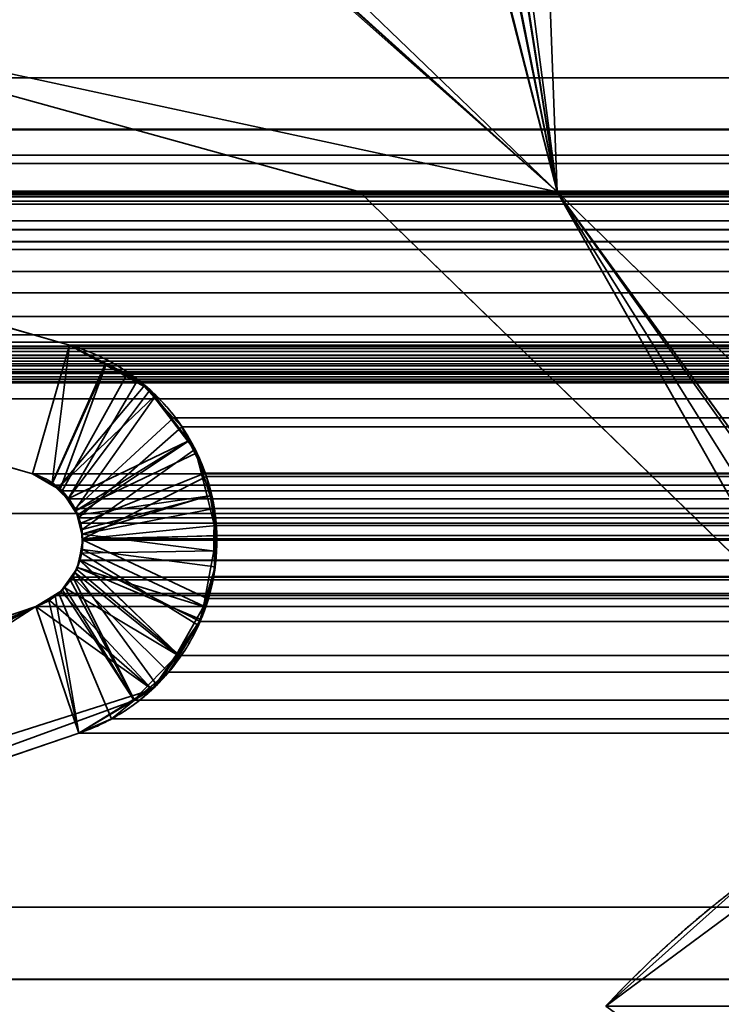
# Model space of a CAD drawing. Header units: millimetres. Extents: x -625 to 3725, y -115 to 86.
# Tile 570 of 656: x 2492.59 to 2495.65, y 0.61 to 4.9. Entities that reach past the tile are written whole.
import ezdxf

# ---------------------------------------------------------------- set-up
doc = ezdxf.new("R2010")
doc.units = ezdxf.units.MM
doc.layers.add('151', color=7, linetype='Continuous', true_color=0xffffff)

# ---------------------------------------------------------------- blocks, each defined once
blk = doc.blocks.new('UG_SURFACE_003')
at = {"layer": '151', "color": 252, "linetype": 'Continuous', "lineweight": 35}
for points in [[(3724.9999, -14, 2237), (3724.9999, 86, 2237), (2275.0001, 86, 2237), (2275.0001, -14, 2237)], [(2425, -14, 2086.9999), (2425, 86, 2086.9999), (3575, 86, 2086.9999), (3575, -14, 2086.9999)]]:
    blk.add_3dface(points, dxfattribs=at)
blk = doc.blocks.new('UG_SURFACE_113')
at = {"layer": '151', "color": 46, "linetype": 'Continuous', "lineweight": 35}
for points in [[(2493.2828, 5.6276, 2016.7172), (2493.1927, 5.6515, 2016.8073), (2490.9999, 5, 2019.0001), (2494.9322, 4.15, 2015.0678)], [(2494.9322, 4.15, -3), (2490.9999, 5, -3), (2493.2711, 5.6154, -3), (2493.2811, 5.6137, -3)], [(2493.2811, 5.6137, -3), (2493.4409, 5.5858, -3), (2494.9322, 4.15, -3)], [(2494.9322, 4.15, 2015.0678), (2493.4409, 5.5858, 2016.5591), (2493.2828, 5.6276, 2016.7172)], [(2494.9322, 4.15, -3), (2493.4409, 5.5858, -3), (2494.4837, 5.5858, -3), (2494.5683, 5.568, -3)], [(2494.5681, 5.5634, 2015.4319), (2494.4837, 5.5858, 2015.5163), (2493.4409, 5.5858, 2016.5591), (2494.9322, 4.15, 2015.0678)], [(2494.9322, 4.15, 2015.0678), (2494.6537, 5.5287, 2015.3463), (2494.6344, 5.5458, 2015.3656), (2494.5681, 5.5634, 2015.4319)], [(2494.5683, 5.568, -3), (2494.6058, 5.5602, -3), (2494.6518, 5.5273, -3), (2494.9322, 4.15, -3)], [(2494.6597, 5.5234, 2015.3403), (2494.6537, 5.5287, 2015.3463), (2494.9322, 4.15, 2015.0678)], [(2494.9322, 4.15, -3), (2494.6518, 5.5273, -3), (2494.658, 5.5228, -3)], [(2494.658, 5.5228, -3), (2494.7071, 5.4876, -3), (2494.7233, 5.4601, -3), (2494.9322, 4.15, -3)], [(2494.7274, 5.4622, 2015.2726), (2494.7255, 5.4655, 2015.2745), (2494.6597, 5.5234, 2015.3403), (2494.9322, 4.15, 2015.0678)], [(2494.7233, 5.4601, -3), (2494.7705, 5.3804, -3), (2494.9, 5, -3), (2494.9322, 4.15, -3)], [(2494.9322, 4.15, 2015.0678), (2494.9, 5, 2015.1), (2494.7705, 5.3804, 2015.2295), (2494.7274, 5.4622, 2015.2726)], [(2490.9999, 5, -3), (2494.0708, 4.15, -3), (2491.3919, 4.15, -3), (2488.7531, 4.6468, -3)], [(2488.7531, 4.6468, 2021.2469), (2491.3919, 4.15, 2018.6081), (2494.0708, 4.15, 2015.9292), (2490.9999, 5, 2019.0001)], [(2490.9999, 5, -3), (2494.9322, 4.15, -3), (2494.0708, 4.15, -3)], [(2494.0708, 4.15, 2015.9292), (2494.9322, 4.15, 2015.0678), (2490.9999, 5, 2019.0001)], [(2494.9, 5, -3), (2499.0001, 5, -3), (2498.1999, 4.15, -3), (2494.9322, 4.15, -3)], [(2494.9322, 4.15, 2015.0678), (2498.1999, 4.15, 2011.8001), (2499.0001, 5, 2010.9999), (2494.9, 5, 2015.1)], [(2492.6481, 2.9237, -3), (2488.4176, 4.1368, -3), (2488.7531, 4.6468, -3), (2492.8088, 3.4839, -3)], [(2492.8088, 3.4839, 2017.1912), (2488.7531, 4.6468, 2021.2469), (2488.4176, 4.1368, 2021.5824), (2492.6481, 2.9237, 2017.3519)], [(2492.8088, 3.4839, -3), (2488.7531, 4.6468, -3), (2488.7531, 4.6468, 2021.2469), (2492.8088, 3.4839, 2017.1912)], [(2488.4176, 4.1368, -3), (2492.6481, 2.9237, -3), (2492.6481, 2.9237, 2017.3519), (2488.4176, 4.1368, 2021.5824)], [(2494.0708, 4.15, 2015.9292), (2491.3919, 4.15, 2018.6081), (2491.3919, 4.15, -3), (2494.0708, 4.15, -3)], [(2495.9822, 2.2939, -3), (2494.0708, 4.15, -3), (2494.9322, 4.15, -3)], [(2494.9322, 4.15, 2015.0678), (2494.0708, 4.15, 2015.9292), (2495.9822, 2.2939, 2014.0178)], [(2494.0708, 4.15, -3), (2495.9822, 2.2939, -3), (2495.9822, 2.2939, 2014.0178), (2494.0708, 4.15, 2015.9292)], [(2494.9322, 4.15, -3), (2496.4602, 2.009, -3), (2496.2044, 2.1235, -3), (2495.9822, 2.2939, -3)], [(2494.9322, 4.15, -3), (2497.3519, 1.8, -3), (2496.536, 1.9674, -3), (2496.52, 1.9761, -3)], [(2496.52, 1.9761, -3), (2496.4602, 2.009, -3), (2494.9322, 4.15, -3)], [(2494.9322, 4.15, 2015.0678), (2496.4602, 2.009, 2013.5398), (2496.5198, 1.9737, 2013.4802)], [(2495.9822, 2.2939, 2014.0178), (2496.2044, 2.1235, 2013.7956), (2496.4602, 2.009, 2013.5398), (2494.9322, 4.15, 2015.0678)], [(2496.5198, 1.9737, 2013.4802), (2496.5463, 1.9581, 2013.4537), (2497.3519, 1.8, 2012.6481), (2494.9322, 4.15, 2015.0678)], [(2494.9322, 4.15, 2015.0678), (2494.9322, 4.15, -3), (2498.1999, 4.15, -3), (2498.1999, 4.15, 2011.8001)], [(2494.9322, 4.15, 2015.0678), (2497.3519, 1.8, 2012.6481), (2497.3519, 1.8, -3), (2494.9322, 4.15, -3)], [(2492.7318, 2.8791, -3), (2492.6481, 2.9237, -3), (2492.8088, 3.4839, -3), (2492.9636, 3.4012, -3)], [(2492.9667, 3.396, 2017.0333), (2492.8088, 3.4839, 2017.1912), (2492.6481, 2.9237, 2017.3519), (2492.7323, 2.8769, 2017.2677)], [(2492.8088, 3.4839, -3), (2492.8088, 3.4839, 2017.1912), (2492.9667, 3.396, 2017.0333)], [(2492.9667, 3.396, 2017.0333), (2492.9636, 3.4012, -3), (2492.8088, 3.4839, -3)], [(2492.9636, 3.4012, -3), (2493.1364, 3.3089, -3), (2492.7602, 2.8639, -3), (2492.7318, 2.8791, -3)], [(2492.7323, 2.8769, 2017.2677), (2492.768, 2.8569, 2017.2319), (2492.9667, 3.396, 2017.0333)], [(2493.1595, 3.2886, 2016.8405), (2492.9667, 3.396, 2017.0333), (2492.768, 2.8569, 2017.2319), (2492.8014, 2.8132, 2017.1986)], [(2492.9636, 3.4012, -3), (2492.9667, 3.396, 2017.0333), (2493.1595, 3.2886, 2016.8405)], [(2493.1595, 3.2886, 2016.8405), (2493.1364, 3.3089, -3), (2492.9636, 3.4012, -3)], [(2492.7602, 2.8639, -3), (2493.1364, 3.3089, -3), (2493.1757, 3.2581, -3)], [(2493.1595, 3.2886, 2016.8405), (2493.1757, 3.2581, -3), (2493.1364, 3.3089, -3)], [(2492.799, 2.8136, -3), (2492.7602, 2.8639, -3), (2493.1757, 3.2581, -3), (2493.324, 3.066, -3)], [(2492.8014, 2.8132, 2017.1986), (2492.835, 2.7689, 2017.1649), (2493.1815, 3.26, 2016.8188), (2493.1595, 3.2886, 2016.8405)], [(2493.3288, 3.0663, 2016.6712), (2493.1815, 3.26, 2016.8188), (2492.835, 2.7689, 2017.1649), (2492.8436, 2.7428, 2017.1564)], [(2493.1595, 3.2886, 2016.8405), (2493.1815, 3.26, 2016.8188), (2493.1757, 3.2581, -3)], [(2493.1757, 3.2581, -3), (2493.1815, 3.26, 2016.8188), (2493.3288, 3.0663, 2016.6712)], [(2493.3288, 3.0663, 2016.6712), (2493.324, 3.066, -3), (2493.1757, 3.2581, -3)], [(2493.324, 3.066, -3), (2492.8379, 2.7634, -3), (2492.799, 2.8136, -3)], [(2493.324, 3.066, -3), (2493.3634, 3.0151, -3), (2492.8379, 2.7634, -3)], [(2493.3555, 3.0312, 2016.6445), (2493.3288, 3.0663, 2016.6712), (2492.8436, 2.7428, 2017.1564), (2492.8639, 2.6803, 2017.1361)], [(2493.324, 3.066, -3), (2493.3288, 3.0663, 2016.6712), (2493.3555, 3.0312, 2016.6445)], [(2493.3555, 3.0312, 2016.6445), (2493.3634, 3.0151, -3), (2493.324, 3.066, -3)], [(2492.8427, 2.7436, -3), (2492.8379, 2.7634, -3), (2493.3634, 3.0151, -3), (2493.4087, 2.8264, -3)], [(2492.8639, 2.6803, 2017.1361), (2493.4216, 2.827, 2016.5784), (2493.3555, 3.0312, 2016.6445)], [(2493.3555, 3.0312, 2016.6445), (2493.4087, 2.8264, -3), (2493.3634, 3.0151, -3)], [(2493.3555, 3.0312, 2016.6445), (2493.4216, 2.827, 2016.5784), (2493.4087, 2.8264, -3)], [(2492.6481, 2.9237, -3), (2492.7318, 2.8791, -3), (2492.7323, 2.8769, 2017.2677)], [(2492.7323, 2.8769, 2017.2677), (2492.6481, 2.9237, 2017.3519), (2492.6481, 2.9237, -3)], [(2492.7318, 2.8791, -3), (2492.7602, 2.8639, -3), (2492.8014, 2.8132, 2017.1986)], [(2492.8014, 2.8132, 2017.1986), (2492.768, 2.8569, 2017.2319), (2492.7318, 2.8791, -3)], [(2492.768, 2.8569, 2017.2319), (2492.7323, 2.8769, 2017.2677), (2492.7318, 2.8791, -3)], [(2492.7602, 2.8639, -3), (2492.799, 2.8136, -3), (2492.8014, 2.8132, 2017.1986)], [(2492.799, 2.8136, -3), (2492.8379, 2.7634, -3), (2492.8436, 2.7428, 2017.1564)], [(2492.8436, 2.7428, 2017.1564), (2492.835, 2.7689, 2017.1649), (2492.799, 2.8136, -3)], [(2492.835, 2.7689, 2017.1649), (2492.8014, 2.8132, 2017.1986), (2492.799, 2.8136, -3)], [(2492.8625, 2.6606, -3), (2492.8427, 2.7436, -3), (2493.4087, 2.8264, -3)], [(2493.4087, 2.8264, -3), (2493.4502, 2.654, -3), (2492.8675, 2.6398, -3), (2492.8625, 2.6606, -3)], [(2493.4392, 2.7724, 2016.5608), (2493.4216, 2.827, 2016.5784), (2492.8639, 2.6803, 2017.1361), (2492.8641, 2.6614, 2017.1359)], [(2493.4502, 2.654, -3), (2493.4087, 2.8264, -3), (2493.4216, 2.827, 2016.5784)], [(2493.4502, 2.654, -3), (2493.4216, 2.827, 2016.5784), (2493.4392, 2.7724, 2016.5608)], [(2492.8379, 2.7634, -3), (2492.8427, 2.7436, -3), (2492.8436, 2.7428, 2017.1564)], [(2492.8427, 2.7436, -3), (2492.8625, 2.6606, -3), (2492.8641, 2.6614, 2017.1359)], [(2492.8641, 2.6614, 2017.1359), (2492.8639, 2.6803, 2017.1361), (2492.8427, 2.7436, -3)], [(2492.8639, 2.6803, 2017.1361), (2492.8436, 2.7428, 2017.1564), (2492.8427, 2.7436, -3)], [(2492.8641, 2.6614, 2017.1359), (2493.4421, 2.5862, 2016.5579), (2493.4392, 2.7724, 2016.5608)], [(2493.4392, 2.7724, 2016.5608), (2493.4378, 2.5886, -3), (2493.4502, 2.654, -3)], [(2493.4392, 2.7724, 2016.5608), (2493.4421, 2.5862, 2016.5579), (2493.4378, 2.5886, -3)], [(2492.8651, 2.5937, 2017.1349), (2492.8641, 2.6614, 2017.1359), (2492.8625, 2.6606, -3)], [(2492.8651, 2.5937, 2017.1349), (2492.8625, 2.6606, -3), (2492.8675, 2.6398, -3)], [(2492.8641, 2.6614, 2017.1359), (2492.8651, 2.5937, 2017.1349), (2493.443, 2.519, 2016.557), (2493.4421, 2.5862, 2016.5579)], [(2492.856, 2.5787, -3), (2492.8675, 2.6398, -3), (2493.4502, 2.654, -3), (2493.4378, 2.5886, -3)], [(2492.8675, 2.6398, -3), (2492.856, 2.5787, -3), (2492.8608, 2.5785, 2017.1392)], [(2492.8675, 2.6398, -3), (2492.8608, 2.5785, 2017.1392), (2492.8651, 2.5937, 2017.1349)], [(2492.8401, 2.5064, 2017.1599), (2492.856, 2.5787, -3), (2492.8439, 2.515, -3)], [(2492.8401, 2.5064, 2017.1599), (2492.8608, 2.5785, 2017.1392), (2492.856, 2.5787, -3)], [(2492.8608, 2.5785, 2017.1392), (2492.8401, 2.5064, 2017.1599), (2493.2821, 2.1379, 2016.7179), (2493.3701, 2.2638, 2016.6299)], [(2492.8439, 2.515, -3), (2492.856, 2.5787, -3), (2493.4378, 2.5886, -3), (2493.3918, 2.3454, -3)], [(2492.8651, 2.5937, 2017.1349), (2492.8608, 2.5785, 2017.1392), (2493.3701, 2.2638, 2016.6299), (2493.3941, 2.348, 2016.6059)], [(2493.3941, 2.348, 2016.6059), (2493.443, 2.519, 2016.557), (2492.8651, 2.5937, 2017.1349)], [(2493.443, 2.519, 2016.557), (2493.3918, 2.3454, -3), (2493.4378, 2.5886, -3)], [(2493.4378, 2.5886, -3), (2493.4421, 2.5862, 2016.5579), (2493.443, 2.519, 2016.557)], [(2492.8324, 2.4954, 2017.1676), (2492.8305, 2.4958, -3), (2492.7845, 2.4301, -3), (2492.7866, 2.4297, 2017.2133)], [(2493.2749, 2.1369, -3), (2492.7845, 2.4301, -3), (2492.8305, 2.4958, -3)], [(2493.0875, 1.9411, 2016.9125), (2493.1884, 2.0038, 2016.8116), (2492.8324, 2.4954, 2017.1676), (2492.7866, 2.4297, 2017.2133)], [(2492.8439, 2.515, -3), (2492.8305, 2.4958, -3), (2492.8324, 2.4954, 2017.1676), (2492.8401, 2.5064, 2017.1599)], [(2492.8305, 2.4958, -3), (2492.8439, 2.515, -3), (2493.381, 2.2891, -3), (2493.2749, 2.1369, -3)], [(2493.1884, 2.0038, 2016.8116), (2493.2821, 2.1379, 2016.7179), (2492.8401, 2.5064, 2017.1599), (2492.8324, 2.4954, 2017.1676)], [(2493.3918, 2.3454, -3), (2493.381, 2.2891, -3), (2492.8439, 2.515, -3)], [(2493.443, 2.519, 2016.557), (2493.3941, 2.348, 2016.6059), (2493.3918, 2.3454, -3)], [(2492.7158, 2.3777, -3), (2492.7168, 2.3795, 2017.2832), (2492.7781, 2.4174, 2017.2219)], [(2492.7781, 2.4174, 2017.2219), (2492.7711, 2.4109, -3), (2492.7158, 2.3777, -3)], [(2492.7158, 2.3777, -3), (2492.7711, 2.4109, -3), (2493.1686, 1.9846, -3)], [(2492.8498, 1.794, 2017.1502), (2493.0875, 1.9411, 2016.9125), (2492.7781, 2.4174, 2017.2219), (2492.7168, 2.3795, 2017.2832)], [(2492.7781, 2.4174, 2017.2219), (2492.7845, 2.4301, -3), (2492.7711, 2.4109, -3)], [(2493.2749, 2.1369, -3), (2493.1686, 1.9846, -3), (2492.7711, 2.4109, -3), (2492.7845, 2.4301, -3)], [(2492.7781, 2.4174, 2017.2219), (2492.7866, 2.4297, 2017.2133), (2492.7845, 2.4301, -3)], [(2492.7866, 2.4297, 2017.2133), (2492.7781, 2.4174, 2017.2219), (2493.0875, 1.9411, 2016.9125)], [(2492.6622, 2.3457, -3), (2492.6622, 2.3457, 2017.3378), (2492.7168, 2.3795, 2017.2832)], [(2492.7168, 2.3795, 2017.2832), (2492.7158, 2.3777, -3), (2492.6622, 2.3457, -3)], [(2492.7168, 2.3795, 2017.2832), (2492.6622, 2.3457, 2017.3378), (2492.8498, 1.794, 2017.1502)], [(2493.1686, 1.9846, -3), (2492.6622, 2.3457, -3), (2492.7158, 2.3777, -3)], [(2492.6622, 2.3457, -3), (2487.3831, 0.55, -3), (2487.3831, 0.55, 2022.6169), (2492.6622, 2.3457, 2017.3378)], [(2487.3831, 0.55, -3), (2492.6622, 2.3457, -3), (2488.4305, 0.4741, -3)], [(2492.6622, 2.3457, 2017.3378), (2487.3831, 0.55, 2022.6169), (2488.5035, 0.5033, 2021.4965), (2489.5749, 0.727, 2020.4251)], [(2488.4822, 0.4949, -3), (2488.4305, 0.4741, -3), (2492.6622, 2.3457, -3)], [(2492.6622, 2.3457, -3), (2488.5035, 0.5033, -3), (2488.4822, 0.4949, -3)], [(2492.6622, 2.3457, -3), (2493.1686, 1.9846, -3), (2488.5035, 0.5033, -3)], [(2489.5749, 0.727, 2020.4251), (2490.6247, 1.0371, 2019.3753), (2492.6622, 2.3457, 2017.3378)], [(2490.6247, 1.0371, 2019.3753), (2492.8498, 1.794, 2017.1502), (2492.6622, 2.3457, 2017.3378)], [(2493.2749, 2.1369, -3), (2493.381, 2.2891, -3), (2493.3941, 2.348, 2016.6059)], [(2493.3941, 2.348, 2016.6059), (2493.3701, 2.2638, 2016.6299), (2493.2749, 2.1369, -3)], [(2493.381, 2.2891, -3), (2493.3918, 2.3454, -3), (2493.3941, 2.348, 2016.6059)], [(2493.3701, 2.2638, 2016.6299), (2493.2821, 2.1379, 2016.7179), (2493.2749, 2.1369, -3)], [(2493.0856, 1.935, -3), (2493.1686, 1.9846, -3), (2493.2821, 2.1379, 2016.7179)], [(2493.2821, 2.1379, 2016.7179), (2493.1884, 2.0038, 2016.8116), (2493.0856, 1.935, -3)], [(2493.1686, 1.9846, -3), (2493.2749, 2.1369, -3), (2493.2821, 2.1379, 2016.7179)], [(2490.6247, 1.0371, -3), (2488.5035, 0.5033, -3), (2493.1686, 1.9846, -3), (2493.0856, 1.935, -3)], [(2493.1884, 2.0038, 2016.8116), (2493.0875, 1.9411, 2016.9125), (2493.0856, 1.935, -3)], [(2493.0856, 1.935, -3), (2492.8498, 1.794, -3), (2490.6247, 1.0371, -3)], [(2492.8498, 1.794, -3), (2493.0856, 1.935, -3), (2493.0875, 1.9411, 2016.9125)], [(2493.0875, 1.9411, 2016.9125), (2492.8498, 1.794, 2017.1502), (2492.8498, 1.794, -3)], [(2490.6247, 1.0371, -3), (2492.8498, 1.794, -3), (2492.8498, 1.794, 2017.1502), (2490.6247, 1.0371, 2019.3753)], [(2495.1446, 0.6071, -3), (2496.4905, 1.603, -3), (2496.2077, 0.6222, -3), (2495.734, 0.1814, -3)], [(2495.1446, 0.6071, -3), (2495.7714, 1.1672, 2014.2286), (2496.4905, 1.603, 2013.5095)], [(2496.4905, 1.603, 2013.5095), (2496.4905, 1.603, -3), (2495.1446, 0.6071, -3)], [(2495.734, 0.1814, 2014.266), (2496.2597, 0.6339, 2013.7403), (2495.7714, 1.1672, 2014.2286), (2495.1446, 0.6071, 2014.8554)], [(2495.1446, 0.6071, -3), (2495.1446, 0.6071, 2014.8554), (2495.7714, 1.1672, 2014.2286)]]:
    blk.add_3dface(points, dxfattribs=at)
blk = doc.blocks.new('UG_SURFACE_114')
at = {"layer": '151', "color": 46, "linetype": 'Continuous', "lineweight": 35}
for points in [[(2494.9322, 4.15, 2015.0678), (2490.9999, 5, 2019.0001), (2493.222, 5.6361, 2016.778), (2493.3054, 5.6169, 2016.6945)], [(2493.3054, 5.6169, 2016.6945), (2493.4409, 5.5858, 2016.5591), (2494.9322, 4.15, 2015.0678)], [(2494.9322, 4.15, 2015.0678), (2493.4409, 5.5858, 2016.5591), (2494.4837, 5.5858, 2015.5163), (2494.575, 5.5603, 2015.425)], [(2494.575, 5.5603, 2015.425), (2494.6408, 5.5419, 2015.3592), (2494.6585, 5.5249, 2015.3415), (2494.9322, 4.15, 2015.0678)], [(2494.9322, 4.15, 2015.0678), (2494.6585, 5.5249, 2015.3415), (2494.7257, 5.4598, 2015.2743)], [(2494.9322, 4.15, 2015.0678), (2494.7257, 5.4598, 2015.2743), (2494.7376, 5.4481, 2015.2624), (2494.7705, 5.3804, 2015.2295)], [(2494.7705, 5.3804, 2015.2295), (2494.9, 5, 2015.1), (2494.9322, 4.15, 2015.0678)], [(3512.5942, 4.6691, 2022.5942), (2487.6037, 5, 2022.3963), (2487.1981, 4.4215, 2022.8019)], [(3512.5942, 4.6691, 2022.5942), (3512.3963, 5, 2022.3963), (2487.6037, 5, 2022.3963)], [(2490.9999, 5, 2019.0001), (2494.0708, 4.15, 2015.9292), (2491.3919, 4.15, 2018.6081), (2488.7531, 4.6468, 2021.2469)], [(2490.9999, 5, 2019.0001), (2494.9322, 4.15, 2015.0678), (2494.0708, 4.15, 2015.9292)], [(2494.9, 5, 2015.1), (2499.0001, 5, 2010.9999), (2498.1999, 4.15, 2011.8001), (2494.9322, 4.15, 2015.0678)], [(2487.1981, 4.4215, 2022.8019), (3512.8019, 4.4215, 2022.8019), (3512.5942, 4.6691, 2022.5942)], [(2488.7531, 4.6468, 2021.2469), (2492.8088, 3.4839, 2017.1912), (2492.6481, 2.9237, 2017.3519), (2488.4176, 4.1368, 2021.5824)], [(2492.8088, 3.4839, 2017.1912), (2488.7531, 4.6468, 2021.2469), (3511.2469, 4.6468, 2021.2469), (3507.1912, 3.4839, 2017.1912)], [(2488.7531, 4.6468, 2021.2469), (2491.3919, 4.15, 2018.6081), (3508.6081, 4.15, 2018.6081), (3511.2469, 4.6468, 2021.2469)], [(2487.1981, 4.4215, 2022.8019), (2487.1106, 4.3108, 2022.8894), (3512.907, 4.2738, 2022.907)], [(3512.907, 4.2738, 2022.907), (3512.8019, 4.4215, 2022.8019), (2487.1981, 4.4215, 2022.8019)], [(2487.1106, 4.3108, 2022.8894), (2487.0946, 4.2737, 2022.9053), (3512.907, 4.2738, 2022.907)], [(2487.0248, 4.1095, 2022.9752), (3512.9247, 4.2492, 2022.9247), (3512.907, 4.2738, 2022.907)], [(3512.907, 4.2738, 2022.907), (2487.0946, 4.2737, 2022.9053), (2487.0248, 4.1095, 2022.9752)], [(2487.0248, 4.1095, 2022.9752), (3512.9759, 4.1103, 2022.9759), (3512.9247, 4.2492, 2022.9247)], [(2487.9968, 4.1292, 2022.0032), (3512.0032, 4.1292, 2022.0032), (3512.2249, 4.0243, 2022.2249), (2487.7751, 4.0243, 2022.2249)], [(3511.9531, 4.1528, 2021.9531), (2487.9968, 4.1292, 2022.0032), (2488.0469, 4.1528, 2021.9531)], [(3511.9531, 4.1528, 2021.9531), (3512.0032, 4.1292, 2022.0032), (2487.9968, 4.1292, 2022.0032)], [(2488.0469, 4.1528, 2021.9531), (2488.2276, 4.145, 2021.7724), (3511.7724, 4.145, 2021.7724), (3511.9531, 4.1528, 2021.9531)], [(2488.4176, 4.1368, 2021.5824), (3511.5824, 4.1368, 2021.5824), (3511.7724, 4.145, 2021.7724), (2488.2276, 4.145, 2021.7724)], [(2488.4176, 4.1368, 2021.5824), (2492.6481, 2.9237, 2017.3519), (3507.3519, 2.9237, 2017.3519), (3511.5824, 4.1368, 2021.5824)], [(3505.9292, 4.15, 2015.9292), (3508.6081, 4.15, 2018.6081), (2491.3919, 4.15, 2018.6081), (2494.0708, 4.15, 2015.9292)], [(2495.9822, 2.2939, 2014.0178), (2494.0708, 4.15, 2015.9292), (2494.9322, 4.15, 2015.0678)], [(2494.0708, 4.15, 2015.9292), (2495.9822, 2.2939, 2014.0178), (3504.0178, 2.2939, 2014.0178), (3505.9292, 4.15, 2015.9292)], [(2494.9322, 4.15, 2015.0678), (2496.2046, 2.1244, 2013.7954), (2496.1975, 2.1276, 2013.8025), (2495.9822, 2.2939, 2014.0178)], [(2494.9322, 4.15, 2015.0678), (2496.4602, 2.009, 2013.5398), (2496.2046, 2.1244, 2013.7954)], [(2494.9322, 4.15, 2015.0678), (2497.3519, 1.8, 2012.6481), (2496.5327, 1.97, 2013.4673), (2496.5172, 1.9784, 2013.4828)], [(2496.5172, 1.9784, 2013.4828), (2496.4602, 2.009, 2013.5398), (2494.9322, 4.15, 2015.0678)], [(3505.0678, 4.15, 2015.0678), (2494.9322, 4.15, 2015.0678), (2498.1999, 4.15, 2011.8001), (3501.8001, 4.15, 2011.8001)], [(3505.0678, 4.15, 2015.0678), (3502.6481, 1.8, 2012.6481), (2497.3519, 1.8, 2012.6481), (2494.9322, 4.15, 2015.0678)], [(2487, 3.933, 2023), (3513, 3.933, 2023), (3512.98, 4.0997, 2022.98)], [(2487.0195, 4.0974, 2022.9805), (2487, 3.933, 2023), (3512.98, 4.0997, 2022.98)], [(2487.0248, 4.1095, 2022.9752), (2487.0195, 4.0974, 2022.9805), (3512.98, 4.0997, 2022.98)], [(3512.98, 4.0997, 2022.98), (3512.9759, 4.1103, 2022.9759), (2487.0248, 4.1095, 2022.9752)], [(3512.3825, 3.9, 2022.3825), (2487.6175, 3.9, 2022.3825), (2487.694, 3.986, 2022.306)], [(2487.694, 3.986, 2022.306), (2487.7751, 4.0243, 2022.2249), (3512.2249, 4.0243, 2022.2249), (3512.306, 3.986, 2022.306)], [(3512.306, 3.986, 2022.306), (3512.3825, 3.9, 2022.3825), (2487.694, 3.986, 2022.306)], [(2487, 3.933, 2023), (2487, 3.5278, 2023), (3513, 3.5278, 2023), (3513, 3.933, 2023)], [(2487.5319, 3.8036, 2022.4681), (2487.6175, 3.9, 2022.3825), (3512.3825, 3.9, 2022.3825), (3512.4681, 3.8036, 2022.4681)], [(3512.4681, 3.8036, 2022.4681), (2487.4887, 3.711, 2022.5112), (2487.5319, 3.8036, 2022.4681)], [(3512.4681, 3.8036, 2022.4681), (3512.5113, 3.711, 2022.5112), (2487.4887, 3.711, 2022.5112)], [(2487.4411, 3.6087, 2022.5589), (2487.4887, 3.711, 2022.5112), (3512.5113, 3.711, 2022.5112), (3512.5589, 3.6087, 2022.5589)], [(3512.5589, 3.6087, 2022.5589), (2487.4148, 3.4958, 2022.5852), (2487.4411, 3.6087, 2022.5589)], [(3512.5589, 3.6087, 2022.5589), (3512.5852, 3.4958, 2022.5852), (2487.4148, 3.4958, 2022.5852)], [(3513, 3.5278, 2023), (2487, 3.5278, 2023), (2487.0059, 3.478, 2022.994)], [(3512.9941, 3.478, 2022.994), (3513, 3.5278, 2023), (2487.0059, 3.478, 2022.994)], [(2487.0059, 3.478, 2022.994), (2487.0098, 3.4683, 2022.9902), (3512.9902, 3.4683, 2022.9902), (3512.9941, 3.478, 2022.994)], [(3512.5852, 3.4958, 2022.5852), (3512.5971, 3.4564, 2022.5971), (2487.4029, 3.4564, 2022.5971), (2487.4148, 3.4958, 2022.5852)], [(2492.7325, 2.8745, 2017.2675), (2492.6481, 2.9237, 2017.3519), (2492.8088, 3.4839, 2017.1912)], [(2492.8088, 3.4839, 2017.1912), (2493.0599, 3.3566, 2016.9401), (2492.7769, 2.8487, 2017.2231), (2492.7325, 2.8745, 2017.2675)], [(2492.8088, 3.4839, 2017.1912), (3507.1912, 3.4839, 2017.1912), (3507.0996, 3.4521, 2017.0996)], [(3507.0996, 3.4521, 2017.0996), (2493.0599, 3.3566, 2016.9401), (2492.8088, 3.4839, 2017.1912)], [(3512.9743, 3.4272, 2022.9743), (2487.0098, 3.4683, 2022.9902), (2487.0257, 3.4272, 2022.9743)], [(3512.9743, 3.4272, 2022.9743), (3512.9902, 3.4683, 2022.9902), (2487.0098, 3.4683, 2022.9902)], [(3512.6023, 3.439, 2022.6023), (2487.3738, 3.4019, 2022.6262), (2487.3977, 3.439, 2022.6023)], [(3512.6023, 3.439, 2022.6023), (3512.6262, 3.4019, 2022.6262), (2487.3738, 3.4019, 2022.6262)], [(2487.3977, 3.439, 2022.6023), (3512.5971, 3.4564, 2022.5971), (3512.6023, 3.439, 2022.6023)], [(2487.3977, 3.439, 2022.6023), (2487.4029, 3.4564, 2022.5971), (3512.5971, 3.4564, 2022.5971)], [(3507.0996, 3.4521, 2017.0996), (3506.9427, 3.3488, 2016.9427), (2493.0599, 3.3566, 2016.9401)], [(2487.0257, 3.4272, 2022.9743), (2487.036, 3.414, 2022.964), (3512.964, 3.414, 2022.964), (3512.9743, 3.4272, 2022.9743)], [(3512.964, 3.414, 2022.964), (2487.036, 3.414, 2022.964), (2487.0644, 3.3771, 2022.9356)], [(3512.9356, 3.3771, 2022.9356), (3512.964, 3.414, 2022.964), (2487.0644, 3.3771, 2022.9356)], [(3512.6314, 3.3936, 2022.6314), (2487.3288, 3.3606, 2022.6715), (2487.3686, 3.3936, 2022.6314)], [(3512.6314, 3.3936, 2022.6314), (3512.6712, 3.3606, 2022.6715), (2487.3288, 3.3606, 2022.6715)], [(2487.3686, 3.3936, 2022.6314), (3512.6262, 3.4019, 2022.6262), (3512.6314, 3.3936, 2022.6314)], [(2487.3686, 3.3936, 2022.6314), (2487.3738, 3.4019, 2022.6262), (3512.6262, 3.4019, 2022.6262)], [(2487.0644, 3.3771, 2022.9356), (2487.0787, 3.3678, 2022.9213), (3512.9213, 3.3678, 2022.9213), (3512.9356, 3.3771, 2022.9356)], [(3512.8696, 3.3343, 2022.8696), (2487.0787, 3.3678, 2022.9213), (2487.1304, 3.3343, 2022.8696)], [(3512.8696, 3.3343, 2022.8696), (3512.9213, 3.3678, 2022.9213), (2487.0787, 3.3678, 2022.9213)], [(3512.6898, 3.3454, 2022.6898), (2487.2744, 3.3349, 2022.7256), (2487.3102, 3.3454, 2022.6898)], [(3512.6898, 3.3454, 2022.6898), (3512.7256, 3.3349, 2022.7256), (2487.2744, 3.3349, 2022.7256)], [(2487.3102, 3.3454, 2022.6898), (3512.6712, 3.3606, 2022.6715), (3512.6898, 3.3454, 2022.6898)], [(2487.3102, 3.3454, 2022.6898), (2487.3288, 3.3606, 2022.6715), (3512.6712, 3.3606, 2022.6715)], [(2492.8024, 2.8143, 2017.1976), (2492.7769, 2.8487, 2017.2231), (2493.0599, 3.3566, 2016.9401), (2493.1066, 3.333, 2016.8934)], [(2493.1066, 3.333, 2016.8934), (2493.0599, 3.3566, 2016.9401), (3506.9427, 3.3488, 2016.9427)], [(2493.1066, 3.333, 2016.8934), (3506.9427, 3.3488, 2016.9427), (3506.815, 3.2645, 2016.8149)], [(2487.1304, 3.3343, 2022.8696), (2487.1325, 3.334, 2022.8674), (3512.8675, 3.334, 2022.8674), (3512.8696, 3.3343, 2022.8696)], [(2487.1917, 3.3244, 2022.8083), (3512.8083, 3.3244, 2022.8083), (3512.8675, 3.334, 2022.8674), (2487.1325, 3.334, 2022.8674)], [(2487.2086, 3.3216, 2022.7914), (3512.7914, 3.3216, 2022.7914), (3512.8083, 3.3244, 2022.8083), (2487.1917, 3.3244, 2022.8083)], [(3512.7783, 3.3195, 2022.7783), (2487.2086, 3.3216, 2022.7914), (2487.2217, 3.3195, 2022.7783)], [(3512.7783, 3.3195, 2022.7783), (3512.7914, 3.3216, 2022.7914), (2487.2086, 3.3216, 2022.7914)], [(2487.2217, 3.3195, 2022.7783), (3512.7256, 3.3349, 2022.7256), (3512.7783, 3.3195, 2022.7783)], [(2487.2217, 3.3195, 2022.7783), (2487.2744, 3.3349, 2022.7256), (3512.7256, 3.3349, 2022.7256)], [(2493.1066, 3.333, 2016.8934), (2493.2623, 3.1669, 2016.7377), (2492.8329, 2.7731, 2017.1671), (2492.8024, 2.8143, 2017.1976)], [(3506.815, 3.2645, 2016.8149), (2493.2623, 3.1669, 2016.7377), (2493.1066, 3.333, 2016.8934)], [(3506.815, 3.2645, 2016.8149), (3506.7403, 3.164, 2016.7403), (2493.2623, 3.1669, 2016.7377)], [(2492.8486, 2.7325, 2017.1514), (2492.8329, 2.7731, 2017.1671), (2493.2623, 3.1669, 2016.7377), (2493.2985, 3.1282, 2016.7015)], [(2493.2985, 3.1282, 2016.7015), (2493.3977, 2.9269, 2016.6023), (2492.8579, 2.7081, 2017.1421), (2492.8486, 2.7325, 2017.1514)], [(2493.2985, 3.1282, 2016.7015), (2493.2623, 3.1669, 2016.7377), (3506.7403, 3.164, 2016.7403)], [(2493.2985, 3.1282, 2016.7015), (3506.7403, 3.164, 2016.7403), (3506.6509, 3.0436, 2016.6509)], [(3506.6509, 3.0436, 2016.6509), (2493.3977, 2.9269, 2016.6023), (2493.2985, 3.1282, 2016.7015)], [(3506.6509, 3.0436, 2016.6509), (3506.6051, 2.9248, 2016.6051), (2493.3977, 2.9269, 2016.6023)], [(3507.3204, 2.9128, 2017.3206), (2492.6481, 2.9237, 2017.3519), (2492.7325, 2.8745, 2017.2675)], [(3507.3204, 2.9128, 2017.3206), (3507.3519, 2.9237, 2017.3519), (2492.6481, 2.9237, 2017.3519)], [(2492.867, 2.6397, 2017.133), (2492.8579, 2.7081, 2017.1421), (2493.3977, 2.9269, 2016.6023), (2493.4053, 2.9111, 2016.5946)], [(2493.4053, 2.9111, 2016.5946), (2493.3977, 2.9269, 2016.6023), (3506.6051, 2.9248, 2016.6051)], [(3506.6051, 2.9248, 2016.6051), (2493.448, 2.6979, 2016.552), (2493.4053, 2.9111, 2016.5946)], [(2493.448, 2.6979, 2016.552), (3506.6051, 2.9248, 2016.6051), (3506.5777, 2.8537, 2016.5777)], [(2492.7325, 2.8745, 2017.2675), (3507.2668, 2.8775, 2017.2668), (3507.3204, 2.9128, 2017.3206)], [(3507.2231, 2.8487, 2017.2231), (3507.2668, 2.8775, 2017.2668), (2492.7325, 2.8745, 2017.2675)], [(3507.2231, 2.8487, 2017.2231), (2492.7325, 2.8745, 2017.2675), (2492.7769, 2.8487, 2017.2231)], [(2493.4053, 2.9111, 2016.5946), (2493.448, 2.6979, 2016.552), (2492.867, 2.6397, 2017.133)], [(2492.7769, 2.8487, 2017.2231), (3507.1976, 2.8143, 2017.1976), (3507.2231, 2.8487, 2017.2231)], [(2492.7769, 2.8487, 2017.2231), (2492.8024, 2.8143, 2017.1976), (3507.1976, 2.8143, 2017.1976)], [(3506.5777, 2.8537, 2016.5777), (2493.4456, 2.6545, 2016.5544), (2493.448, 2.6979, 2016.552)], [(3506.5777, 2.8537, 2016.5777), (3506.5515, 2.6535, 2016.5515), (2493.4456, 2.6545, 2016.5544)], [(3507.1671, 2.7731, 2017.1671), (2492.8024, 2.8143, 2017.1976), (2492.8329, 2.7731, 2017.1671)], [(3507.1671, 2.7731, 2017.1671), (3507.1976, 2.8143, 2017.1976), (2492.8024, 2.8143, 2017.1976)], [(2492.8329, 2.7731, 2017.1671), (3507.1514, 2.7325, 2017.1514), (3507.1671, 2.7731, 2017.1671)], [(2492.8329, 2.7731, 2017.1671), (2492.8486, 2.7325, 2017.1514), (3507.1514, 2.7325, 2017.1514)], [(3507.1421, 2.7081, 2017.1421), (2492.8486, 2.7325, 2017.1514), (2492.8579, 2.7081, 2017.1421)], [(3507.1421, 2.7081, 2017.1421), (3507.1514, 2.7325, 2017.1514), (2492.8486, 2.7325, 2017.1514)], [(2492.8579, 2.7081, 2017.1421), (3507.133, 2.6397, 2017.133), (3507.1421, 2.7081, 2017.1421)], [(2492.8579, 2.7081, 2017.1421), (2492.867, 2.6397, 2017.133), (3507.133, 2.6397, 2017.133)], [(2493.448, 2.6979, 2016.552), (2493.4456, 2.6545, 2016.5544), (2492.8677, 2.6346, 2017.1325), (2492.867, 2.6397, 2017.133)], [(3507.1456, 2.5454, 2017.1456), (2492.8677, 2.6346, 2017.1325), (2492.8555, 2.5481, 2017.1444)], [(2493.4077, 2.3806, 2016.5923), (2493.3777, 2.2812, 2016.6223), (2492.8555, 2.5481, 2017.1444), (2492.8677, 2.6346, 2017.1325)], [(3507.1445, 2.5481, 2017.1444), (2492.867, 2.6397, 2017.133), (2492.8677, 2.6346, 2017.1325)], [(3507.1445, 2.5481, 2017.1444), (3507.1323, 2.6346, 2017.1325), (2492.867, 2.6397, 2017.133)], [(3507.1323, 2.6346, 2017.1325), (3507.133, 2.6397, 2017.133), (2492.867, 2.6397, 2017.133)], [(2492.8677, 2.6346, 2017.1325), (2493.4456, 2.6545, 2016.5544), (2493.4366, 2.4764, 2016.5634), (2493.4077, 2.3806, 2016.5923)], [(2492.8677, 2.6346, 2017.1325), (3507.1456, 2.5454, 2017.1456), (3507.1445, 2.5481, 2017.1444)], [(2493.4077, 2.3806, 2016.5923), (3506.5496, 2.6387, 2016.5496), (3506.5846, 2.3858, 2016.5846)], [(3506.5496, 2.6387, 2016.5496), (2493.4077, 2.3806, 2016.5923), (2493.4366, 2.4764, 2016.5634)], [(2493.4366, 2.4764, 2016.5634), (2493.4456, 2.6545, 2016.5544), (3506.5515, 2.6535, 2016.5515)], [(2493.4366, 2.4764, 2016.5634), (3506.5515, 2.6535, 2016.5515), (3506.5496, 2.6387, 2016.5496)], [(3507.1771, 2.4739, 2017.1771), (2492.8544, 2.5454, 2017.1456), (2492.8229, 2.4739, 2017.1771)], [(2493.2857, 2.1331, 2016.7143), (2493.2399, 2.0594, 2016.7601), (2492.8229, 2.4739, 2017.1771), (2492.8544, 2.5454, 2017.1456)], [(2492.8555, 2.5481, 2017.1444), (2492.8544, 2.5454, 2017.1456), (3507.1456, 2.5454, 2017.1456)], [(2492.8544, 2.5454, 2017.1456), (2492.8555, 2.5481, 2017.1444), (2493.2857, 2.1331, 2016.7143)], [(3507.1771, 2.4739, 2017.1771), (3507.1456, 2.5454, 2017.1456), (2492.8544, 2.5454, 2017.1456)], [(2492.8555, 2.5481, 2017.1444), (2493.3777, 2.2812, 2016.6223), (2493.2857, 2.1331, 2016.7143)], [(3507.2374, 2.4031, 2017.2374), (2492.8119, 2.4613, 2017.1881), (2492.7626, 2.4031, 2017.2374)], [(2493.0921, 1.9386, 2016.9079), (2492.9912, 1.8563, 2017.0088), (2492.7626, 2.4031, 2017.2374), (2492.8119, 2.4613, 2017.1881)], [(2492.8229, 2.4739, 2017.1771), (2492.8119, 2.4613, 2017.1881), (3507.1881, 2.4613, 2017.1881)], [(2492.8119, 2.4613, 2017.1881), (2492.8229, 2.4739, 2017.1771), (2493.0921, 1.9386, 2016.9079)], [(3507.2374, 2.4031, 2017.2374), (3507.1881, 2.4613, 2017.1881), (2492.8119, 2.4613, 2017.1881)], [(2492.8229, 2.4739, 2017.1771), (3507.1881, 2.4613, 2017.1881), (3507.1771, 2.4739, 2017.1771)], [(2492.8229, 2.4739, 2017.1771), (2493.2399, 2.0594, 2016.7601), (2493.0921, 1.9386, 2016.9079)], [(2492.7626, 2.4031, 2017.2374), (2492.7459, 2.3936, 2017.2541), (3507.2541, 2.3936, 2017.2541)], [(2492.7459, 2.3936, 2017.2541), (2492.7626, 2.4031, 2017.2374), (2492.9912, 1.8563, 2017.0088), (2492.8498, 1.794, 2017.1502)], [(2492.7626, 2.4031, 2017.2374), (3507.2541, 2.3936, 2017.2541), (3507.2374, 2.4031, 2017.2374)], [(2492.6622, 2.3457, 2017.3378), (3507.3378, 2.3457, 2017.3378), (3507.2541, 2.3936, 2017.2541), (2492.7459, 2.3936, 2017.2541)], [(2492.8498, 1.794, 2017.1502), (2492.6622, 2.3457, 2017.3378), (2492.7459, 2.3936, 2017.2541)], [(2493.3777, 2.2812, 2016.6223), (2493.4077, 2.3806, 2016.5923), (3506.5882, 2.378, 2016.5882)], [(2493.3777, 2.2812, 2016.6223), (3506.5882, 2.378, 2016.5882), (3506.6807, 2.1689, 2016.6807)], [(3506.5846, 2.3858, 2016.5846), (3506.5882, 2.378, 2016.5882), (2493.4077, 2.3806, 2016.5923)], [(2492.6622, 2.3457, 2017.3378), (2487.3831, 0.55, 2022.6169), (3512.6169, 0.55, 2022.6169), (3507.3378, 2.3457, 2017.3378)], [(2489.5594, 0.7232, 2020.4406), (2488.5035, 0.5033, 2021.4965), (2487.3831, 0.55, 2022.6169), (2492.6622, 2.3457, 2017.3378)], [(2492.6622, 2.3457, 2017.3378), (2490.6247, 1.0371, 2019.3753), (2489.5594, 0.7232, 2020.4406)], [(2492.6622, 2.3457, 2017.3378), (2492.8498, 1.794, 2017.1502), (2490.6247, 1.0371, 2019.3753)], [(3506.6807, 2.1689, 2016.6807), (2493.2857, 2.1331, 2016.7143), (2493.3777, 2.2812, 2016.6223)], [(3506.6807, 2.1689, 2016.6807), (3506.7122, 2.1319, 2016.7122), (2493.2857, 2.1331, 2016.7143)], [(2493.2399, 2.0594, 2016.7601), (2493.2857, 2.1331, 2016.7143), (3506.7122, 2.1319, 2016.7122)], [(2493.2399, 2.0594, 2016.7601), (3506.7122, 2.1319, 2016.7122), (3506.8567, 1.962, 2016.8567)], [(3506.8567, 1.962, 2016.8567), (2493.0921, 1.9386, 2016.9079), (2493.2399, 2.0594, 2016.7601)], [(2492.9912, 1.8563, 2017.0088), (2493.0921, 1.9386, 2016.9079), (3506.9053, 1.9341, 2016.9053)], [(2492.9912, 1.8563, 2017.0088), (3506.9053, 1.9341, 2016.9053), (3507.1502, 1.794, 2017.1502)], [(3506.8567, 1.962, 2016.8567), (3506.9053, 1.9341, 2016.9053), (2493.0921, 1.9386, 2016.9079)], [(3507.1502, 1.794, 2017.1502), (2492.8498, 1.794, 2017.1502), (2492.9912, 1.8563, 2017.0088)], [(2490.6247, 1.0371, 2019.3753), (2492.8498, 1.794, 2017.1502), (3507.1502, 1.794, 2017.1502), (3509.3753, 1.0371, 2019.3753)], [(2495.1446, 0.6071, 2014.8554), (2496.4905, 1.603, 2013.5095), (2496.0973, 0.5415, 2013.9027), (2495.734, 0.1814, 2014.266)], [(2495.1446, 0.6071, 2014.8554), (3504.5242, 0.9288, 2014.5242), (3503.5095, 1.603, 2013.5095)], [(3503.5095, 1.603, 2013.5095), (2496.4905, 1.603, 2013.5095), (2495.1446, 0.6071, 2014.8554)], [(2489.5594, 0.7232, 2020.4406), (3509.3753, 1.0371, 2019.3753), (3510.4201, 0.7283, 2020.4201)], [(2489.5594, 0.7232, 2020.4406), (2490.6247, 1.0371, 2019.3753), (3509.3753, 1.0371, 2019.3753)], [(2495.1446, 0.6071, 2014.8554), (3504.8554, 0.6071, 2014.8554), (3504.5242, 0.9288, 2014.5242)], [(3510.4201, 0.7283, 2020.4201), (2488.5035, 0.5033, 2021.4965), (2489.5594, 0.7232, 2020.4406)], [(3510.4201, 0.7283, 2020.4201), (3511.4965, 0.5033, 2021.4965), (2488.5035, 0.5033, 2021.4965)]]:
    blk.add_3dface(points, dxfattribs=at)
blk = doc.blocks.new('UG_SURFACE_123')
at = {"layer": '151', "color": 14, "linetype": 'Continuous', "lineweight": 35}
for points in [[(3556.7999, -17.75, 2066.8001), (3556.7999, 11.25, 2066.8001), (2443.2001, 11.25, 2066.8001), (2443.2001, -17.75, 2066.8001)], [(3552.7501, 8.5, 2062.7501), (3552.7501, -29.75, 2062.7501), (2447.2499, -29.75, 2062.7501), (2447.2499, 8.5, 2062.7501)]]:
    blk.add_3dface(points, dxfattribs=at)
blk = doc.blocks.new('UG_SURFACE_124')
at = {"layer": '151', "color": 7, "linetype": 'Continuous', "lineweight": 35}
for points in [[(2447.2499, 8.25, 2062.7501), (2447.2499, -29.75, 2062.7501), (3552.7501, -29.75, 2062.7501), (3552.7501, 8.25, 2062.7501)], [(3552.5, 8.25, 2062.5), (3552.5, -29.75, 2062.5), (2447.5, -29.75, 2062.5), (2447.5, 8.25, 2062.5)]]:
    blk.add_3dface(points, dxfattribs=at)
blk = doc.blocks.new('UG_SURFACE_133')
at = {"layer": '151', "color": 31, "linetype": 'Continuous', "lineweight": 35}
for points in [[(3561.25, -17.75, 2071.25), (3561.25, 67.25, 2071.25), (2438.75, 67.25, 2071.25), (2438.75, -17.75, 2071.25)], [(3556.7501, 13.25, 2066.75), (3556.7501, -17.75, 2066.75), (2443.2499, -17.75, 2066.75), (2443.2499, 13.25, 2066.75)], [(3552.2499, -27.75, 2062.2499), (3552.2499, 13.25, 2062.2499), (2447.7501, 13.25, 2062.2499), (2447.7501, -27.75, 2062.2499)], [(3513, 5, 2023), (3513, 3.25, 2023), (2487, 3.25, 2023), (2487, 5, 2023)], [(3513.2501, 3.25, 2023.2501), (3513.2501, -27.75, 2023.2501), (2486.7499, -27.75, 2023.2501), (2486.7499, 3.25, 2023.2501)], [(3513, 3.25, 2023), (3513.2501, 3.25, 2023.2501), (2486.7499, 3.25, 2023.2501), (2487, 3.25, 2023)]]:
    blk.add_3dface(points, dxfattribs=at)
blk = doc.blocks.new('UG_SURFACE_135')
at = {"layer": '151', "color": 7, "linetype": 'Continuous', "lineweight": 35}
for points in [[(3513.2501, 2.75, 2023.2501), (3513, 2.75, 2023), (2487, 2.75, 2023), (2486.7499, 2.75, 2023.2501)], [(2486.7499, 2.75, 2023.2501), (2486.7499, -27.75, 2023.2501), (3513.2501, -27.75, 2023.2501), (3513.2501, 2.75, 2023.2501)], [(3513, 2.75, 2023), (3513, -27.75, 2023), (2487, -27.75, 2023), (2487, 2.75, 2023)]]:
    blk.add_3dface(points, dxfattribs=at)

msp = doc.modelspace()

# ---------------------------------------------------------------- linework, layer by layer
at = {"layer": '151', "color": 251, "linetype": 'Continuous', "lineweight": -3, "true_color": 0x636466}
for p, q in [((2488.7531, 4.6468, 2021.2469), (2492.8088, 3.4839, 2017.1912)), ((2488.7531, 4.6468, 2021.2469), (3511.2469, 4.6468, 2021.2469)), ((2488.7531, 4.6468, 2021.2469), (2492.8088, 3.4839, 2017.1912)), ((2492.8088, 3.4839, -3), (2488.7531, 4.6468, -3)), ((3512.8018, 4.4215, 2022.8018), (2487.1982, 4.4215, 2022.8018)), ((3511.5823, 4.1368, 2021.5823), (2488.4177, 4.1368, 2021.5823)), ((2488.4177, 4.1368, -3), (2492.6482, 2.9237, -3)), ((2488.4177, 4.1368, 2021.5823), (2492.6482, 2.9237, 2017.3518)), ((2488.4177, 4.1368, 2021.5823), (2492.6482, 2.9237, 2017.3518)), ((2491.3919, 4.15, 2018.6081), (3508.6081, 4.15, 2018.6081)), ((2491.3919, 4.15, -3), (2494.0709, 4.15, -3)), ((2491.3919, 4.15, 2018.6081), (2494.0709, 4.15, 2015.9291)), ((2494.0709, 4.15, 2015.9291), (2491.3919, 4.15, 2018.6081)), ((2494.0709, 4.15, -3), (2494.0709, 4.15, 2015.9291)), ((2495.9821, 2.2939, 2014.0179), (2494.0709, 4.15, 2015.9291)), ((2495.9821, 2.2939, 2014.0179), (2494.0709, 4.15, 2015.9291)), ((2494.0709, 4.15, -3), (2495.9821, 2.2939, -3)), ((2494.0709, 4.15, 2015.9291), (3505.9291, 4.15, 2015.9291)), ((2494.9321, 4.15, -3), (2497.3519, 1.8, -3)), ((2497.3519, 1.8, 2012.6481), (2494.9321, 4.15, 2015.0679)), ((2494.9321, 4.15, 2015.0679), (3505.0679, 4.15, 2015.0679)), ((2494.9321, 4.15, -3), (2494.9321, 4.15, 2015.0679)), ((2498.2, 4.15, 2011.8), (2494.9321, 4.15, 2015.0679)), ((2494.9321, 4.15, 2015.0679), (2498.2, 4.15, 2011.8)), ((2498.2, 4.15, -3), (2494.9321, 4.15, -3)), ((2497.3519, 1.8, 2012.6481), (2494.9321, 4.15, 2015.0679)), ((3513, 3.933, 2023), (2487, 3.933, 2023)), ((3513, 3.5278, 2023), (2487, 3.5278, 2023)), ((3512.5851, 3.4958, 2022.5851), (2487.4149, 3.4958, 2022.5851)), ((2492.8088, 3.4839, 2017.1912), (3507.1912, 3.4839, 2017.1912)), ((2492.8088, 3.4839, -3), (2492.8088, 3.4839, 2017.1912)), ((3513.25, 3.25, 2023.25), (2486.75, 3.25, 2023.25)), ((3513, 3.25, 2023), (2487, 3.25, 2023)), ((2492.6482, 2.9237, 2017.3518), (2492.6482, 2.9237, -3)), ((3507.3518, 2.9237, 2017.3518), (2492.6482, 2.9237, 2017.3518)), ((3513.25, 2.75, 2023.25), (2486.75, 2.75, 2023.25)), ((3513, 2.75, 2023), (2487, 2.75, 2023)), ((2492.6622, 2.3457, 2017.3378), (2487.3831, 0.55, 2022.6169)), ((2492.6622, 2.3457, -3), (2487.3831, 0.55, -3)), ((2492.6622, 2.3457, 2017.3378), (2487.3831, 0.55, 2022.6169)), ((2492.6622, 2.3457, 2017.3378), (2492.6622, 2.3457, -3)), ((3507.3378, 2.3457, 2017.3378), (2492.6622, 2.3457, 2017.3378)), ((2492.8499, 1.794, 2017.1501), (2490.6248, 1.0371, 2019.3752)), ((2490.6248, 1.0371, -3), (2492.8499, 1.794, -3)), ((2492.8499, 1.794, 2017.1501), (2490.6248, 1.0371, 2019.3752)), ((2492.8499, 1.794, -3), (2492.8499, 1.794, 2017.1501)), ((2492.8499, 1.794, 2017.1501), (3507.1501, 1.794, 2017.1501)), ((2490.6248, 1.0371, 2019.3752), (3509.3752, 1.0371, 2019.3752))]:
    msp.add_line(p, q, dxfattribs=at)
at = {"layer": '151', "color": 251, "linetype": 'Continuous', "lineweight": -3, "true_color": 0x636466, "extrusion": (0, 0, -1)}
for centre, radius, start, end in [((-2492.5647, 2.6325, 3), 0.8857, 105.9998, 251.2143), ((-2498.4895, -2.5061, 3), 4.5696, 42.9437, 64.0563)]:
    msp.add_arc(centre, radius, start, end, dxfattribs=at)
at = {"layer": '151', "color": 251, "linetype": 'Continuous', "lineweight": -3, "true_color": 0x636466}
msp.add_arc((2492.5647, 2.6325, -3), 0.3029, 288.7857, 74.0002, dxfattribs=at)
for points in [[(2492.8499, 1.794, 2017.1501), (2493.0981, 1.8784, 2016.9019), (2493.3579, 2.0789, 2016.6421), (2493.4565, 2.3919, 2016.5435), (2493.4437, 2.9161, 2016.5563), (2493.33, 3.224, 2016.67), (2493.0608, 3.4116, 2016.9392), (2492.8088, 3.4839, 2017.1912)], [(2492.6622, 2.3457, 2017.3378), (2492.7471, 2.3746, 2017.2529), (2492.836, 2.4431, 2017.164), (2492.8697, 2.5502, 2017.1303), (2492.8653, 2.7295, 2017.1347), (2492.8264, 2.8348, 2017.1736), (2492.7344, 2.899, 2017.2656), (2492.6482, 2.9237, 2017.3518)]]:
    msp.add_rational_spline(points, [1, 1, 0.974881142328, 1, 1, 0.974881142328, 1, 1], degree=4, knots=[0, 0, 0, 0, 0, 0.5, 0.5, 0.5, 1, 1, 1, 1, 1], dxfattribs=at)
for points, knots in [([(2492.8088, 3.4839, 2017.1912), (2492.9121, 3.4542, 2017.0879), (2493.0141, 3.4046, 2016.9859), (2493.177, 3.2786, 2016.823), (2493.2433, 3.2102, 2016.7567), (2493.3417, 3.0645, 2016.6583), (2493.3789, 2.9909, 2016.6211), (2493.4275, 2.8443, 2016.5725), (2493.4425, 2.7714, 2016.5575), (2493.4534, 2.6243, 2016.5466), (2493.4493, 2.5482, 2016.5507), (2493.4242, 2.4079, 2016.5758), (2493.4038, 2.3415, 2016.5962), (2493.3414, 2.1972, 2016.6586), (2493.2934, 2.1224, 2016.7066), (2493.1664, 1.9728, 2016.8336), (2493.0805, 1.9053, 2016.9195), (2492.9452, 1.831, 2017.0548), (2492.8979, 1.8103, 2017.1021), (2492.8499, 1.794, 2017.1501)], [0, 0, 0, 0, 0.171293, 0.171293, 0.301236, 0.301236, 0.402173, 0.402173, 0.486647, 0.486647, 0.571424, 0.571424, 0.652166, 0.652166, 0.76492, 0.76492, 0.920544, 0.920544, 1, 1, 1, 1]), ([(2492.6622, 2.3457, 2017.3378), (2492.6973, 2.3576, 2017.3027), (2492.7318, 2.3765, 2017.2682), (2492.7849, 2.4224, 2017.2151), (2492.8057, 2.446, 2017.1943), (2492.8363, 2.4959, 2017.1637), (2492.8478, 2.5211, 2017.1522), (2492.8635, 2.5753, 2017.1365), (2492.8678, 2.6052, 2017.1322), (2492.8674, 2.6595, 2017.1326), (2492.864, 2.6847, 2017.136), (2492.852, 2.7313, 2017.148), (2492.8434, 2.7533, 2017.1566), (2492.8176, 2.8024, 2017.1824), (2492.7981, 2.8278, 2017.2019), (2492.7475, 2.8775, 2017.2525), (2492.7139, 2.8987, 2017.2861), (2492.6692, 2.9171, 2017.3308), (2492.6587, 2.9207, 2017.3413), (2492.6482, 2.9237, 2017.3518)], [0, 0, 0, 0, 0.171474, 0.171474, 0.295041, 0.295041, 0.392686, 0.392686, 0.491493, 0.491493, 0.574788, 0.574788, 0.656966, 0.656966, 0.779321, 0.779321, 0.949476, 0.949476, 1, 1, 1, 1]), ([(2495.1445, 0.6071, 2014.8555), (2495.2512, 0.7217, 2014.7488), (2495.362, 0.8289, 2014.638), (2495.5896, 1.0287, 2014.4104), (2495.7067, 1.1214, 2014.2933), (2496.0405, 1.3608, 2013.9595), (2496.2632, 1.4924, 2013.7368), (2496.4904, 1.603, 2013.5096)], [0, 0, 0, 0, 0.263449, 0.263449, 0.52681, 0.52681, 1, 1, 1, 1])]:
    msp.add_open_spline(points, degree=3, knots=knots, dxfattribs=at)
msp.add_rational_spline([(2496.4904, 1.603, 2013.5096), (2496.1108, 1.4183, 2013.8892), (2495.7559, 1.1882, 2014.2441), (2495.4321, 0.9161, 2014.5679), (2495.1445, 0.6071, 2014.8555)], [1, 0.991537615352, 0.988716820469, 0.991537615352, 1], degree=4, dxfattribs=at)

# ---------------------------------------------------------------- block references
for name in ['UG_SURFACE_003', 'UG_SURFACE_133', 'UG_SURFACE_113', 'UG_SURFACE_114', 'UG_SURFACE_123', 'UG_SURFACE_124', 'UG_SURFACE_135']:
    msp.add_blockref(name, (0, 0), dxfattribs=at)

doc.saveas('drawing.dxf')
